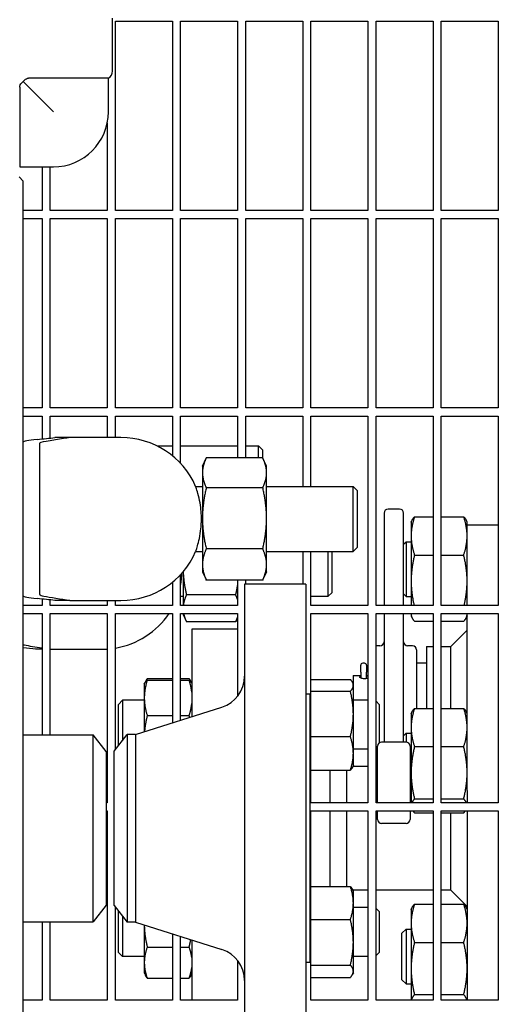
# Model space of a CAD drawing. Header units: inches. Extents: x 24 to 1128, y -94 to 748.
# Tile 560 of 573: x 744.06 to 751.46, y 566.96 to 582.08. Entities that reach past the tile are written whole.
import ezdxf

# ---------------------------------------------------------------- set-up
doc = ezdxf.new("R2010")
doc.units = ezdxf.units.IN
doc.header["$LTSCALE"] = 32
doc.header["$MEASUREMENT"] = 0
doc.layers.add('Dimension (ANSI)', color=7, linetype='Continuous', lineweight=25)
doc.layers.add('Visible (ANSI)', color=7, linetype='Continuous', lineweight=30)
doc.styles.add('Note Text (ANSI)', font='tahoma.ttf')
doc.dimstyles.new('Architectural (ANSI)', dxfattribs={"dimscale": 32, "dimtxt": 0.125, "dimasz": 0.098425, "dimexe": 0.125, "dimexo": 0.0625, "dimgap": 0.031496, "dimtad": 0, "dimtih": 1, "dimtoh": 1, "dimdec": 4, "dimrnd": 1e-08, "dimzin": 3, "dimdsep": 46, "dimlunit": 4, "dimtxsty": 'Note Text (ANSI)', "dimcen": 0.09, "dimdle": 0.393701, "dimclrd": 256, "dimclre": 256, "dimclrt": 256, "dimadec": 0, "dimazin": 3, "dimtfac": 0.96, "dimtofl": 0, "dimtmove": 0, "dimatfit": 3, "dimfxl": 1, "dimfrac": 2, "dimtolj": 1, "dimtzin": 12, "dimlwd": -1, "dimlwe": -1, "dimarcsym": 0})

# ---------------------------------------------------------------- blocks, each defined once
blk = doc.blocks.new('*D17')
at = {"layer": 'Defpoints', "color": 0, "transparency": 16777216}
for p in [(730.383, 595.849), (730.383, 463.849), (818.585, 463.849)]:
    blk.add_point(p, dxfattribs=at)
at = {"layer": 'Dimension (ANSI)', "transparency": 16777216}
for p, q in [((732.383, 595.849), (822.585, 595.849)), ((818.585, 592.699), (818.585, 532.939)), ((818.585, 466.999), (818.585, 526.759)), ((732.383, 463.849), (822.585, 463.849))]:
    blk.add_line(p, q, dxfattribs=at)
for points in [[(818.06, 592.699), (819.11, 592.699), (818.585, 595.849)], [(818.06, 466.999), (819.11, 466.999), (818.585, 463.849)]]:
    blk.add_solid(points, dxfattribs=at)
at = {"layer": 'Dimension (ANSI)', "transparency": 16777216, "insert": (811.853, 531.931), "char_height": 4, "attachment_point": 1, "style": 'Note Text (ANSI)'}
blk.add_mtext('\\A1;11\'-0"', dxfattribs=at)

msp = doc.modelspace()

# ---------------------------------------------------------------- linework, layer by layer
at = {"layer": 'Visible (ANSI)'}
for p, q in [((745.48024, 581.28652), (745.48024, 582.09902)), ((745.52589, 579.14777), (745.52589, 582.05402)), ((745.52589, 582.05402), (746.40089, 582.05402)), ((746.40089, 582.05402), (746.40089, 579.14777)), ((746.52589, 579.14777), (746.52589, 582.05402)), ((746.52589, 582.05402), (747.40089, 582.05402)), ((747.40089, 582.05402), (747.40089, 579.14777)), ((747.52589, 579.14777), (747.52589, 582.05402)), ((747.52589, 582.05402), (748.40089, 582.05402)), ((748.40089, 582.05402), (748.40089, 579.14777)), ((748.52589, 579.14777), (748.52589, 582.05402)), ((748.52589, 582.05402), (749.40089, 582.05402)), ((749.40089, 582.05402), (749.40089, 579.14777)), ((749.52589, 579.14777), (749.52589, 582.05402)), ((749.52589, 582.05402), (750.40089, 582.05402)), ((750.40089, 582.05402), (750.40089, 579.14777)), ((750.52589, 579.14777), (750.52589, 582.05402)), ((750.52589, 582.05402), (751.40089, 582.05402)), ((751.40089, 582.05402), (751.40089, 579.14777)), ((744.1091, 581.1264), (744.57399, 580.66152)), ((745.41774, 581.17826), (744.19366, 581.17826)), ((745.41774, 580.66152), (745.41774, 581.17826)), ((744.05724, 581.04184), (744.05724, 579.81777)), ((745.40089, 580.49378), (745.40089, 579.14777)), ((744.05724, 579.81777), (744.57399, 579.81777)), ((744.40089, 579.81777), (744.40089, 579.14777)), ((744.52589, 579.14777), (744.52589, 579.81777)), ((744.04927, 579.66152), (744.11177, 579.59902)), ((744.11177, 559.72401), (744.11177, 579.59893)), ((744.40089, 579.14777), (744.11177, 579.14777)), ((745.40089, 579.14777), (744.52589, 579.14777)), ((746.40089, 579.14777), (745.52589, 579.14777)), ((747.40089, 579.14777), (746.52589, 579.14777)), ((748.40089, 579.14777), (747.52589, 579.14777)), ((749.40089, 579.14777), (748.52589, 579.14777)), ((750.40089, 579.14777), (749.52589, 579.14777)), ((751.40089, 579.14777), (750.52589, 579.14777)), ((744.11177, 579.02277), (744.40089, 579.02277)), ((744.40089, 579.02277), (744.40089, 576.11652)), ((744.52589, 576.11652), (744.52589, 579.02277)), ((744.52589, 579.02277), (745.40089, 579.02277)), ((745.40089, 579.02277), (745.40089, 576.11652)), ((745.52589, 576.11652), (745.52589, 579.02277)), ((745.52589, 579.02277), (746.40089, 579.02277)), ((746.40089, 579.02277), (746.40089, 576.11652)), ((746.52589, 576.11652), (746.52589, 579.02277)), ((746.52589, 579.02277), (747.40089, 579.02277)), ((747.40089, 579.02277), (747.40089, 576.11652)), ((747.52589, 576.11652), (747.52589, 579.02277)), ((747.52589, 579.02277), (748.40089, 579.02277)), ((748.40089, 579.02277), (748.40089, 576.11652)), ((748.52589, 576.11652), (748.52589, 579.02277)), ((748.52589, 579.02277), (749.40089, 579.02277)), ((749.40089, 579.02277), (749.40089, 576.11652)), ((749.52589, 576.11652), (749.52589, 579.02277)), ((749.52589, 579.02277), (750.40089, 579.02277)), ((750.40089, 579.02277), (750.40089, 576.11652)), ((750.52589, 576.11652), (750.52589, 579.02277)), ((750.52589, 579.02277), (751.40089, 579.02277)), ((751.40089, 579.02277), (751.40089, 576.11652)), ((744.40089, 576.11652), (744.11177, 576.11652)), ((745.40089, 576.11652), (744.52589, 576.11652)), ((746.40089, 576.11652), (745.52589, 576.11652)), ((747.40089, 576.11652), (746.52589, 576.11652)), ((748.40089, 576.11652), (747.52589, 576.11652)), ((749.40089, 576.11652), (748.52589, 576.11652)), ((750.40089, 576.11652), (749.52589, 576.11652)), ((751.40089, 576.11652), (750.52589, 576.11652)), ((744.11177, 575.99152), (744.40089, 575.99152)), ((744.40089, 575.99152), (744.40089, 575.64064)), ((744.52589, 575.65352), (744.52589, 575.99152)), ((744.52589, 575.99152), (745.40089, 575.99152)), ((745.40089, 575.99152), (745.40089, 575.66152)), ((745.52589, 575.66152), (745.52589, 575.99152)), ((745.52589, 575.99152), (746.40089, 575.99152)), ((746.40089, 575.99152), (746.40089, 575.38094)), ((746.52589, 575.26408), (746.52589, 575.99152)), ((746.52589, 575.99152), (747.40089, 575.99152)), ((747.40089, 575.99152), (747.40089, 575.34963)), ((747.52589, 575.34963), (747.52589, 575.99152)), ((747.52589, 575.99152), (748.40089, 575.99152)), ((748.40089, 575.99152), (748.40089, 574.91152)), ((748.52589, 574.91152), (748.52589, 575.99152)), ((748.52589, 575.99152), (749.40089, 575.99152)), ((749.40089, 575.99152), (749.40089, 573.08527)), ((749.52589, 573.08527), (749.52589, 575.99152)), ((749.52589, 575.99152), (750.40089, 575.99152)), ((750.40089, 575.99152), (750.40089, 573.08527)), ((750.52589, 573.08527), (750.52589, 575.99152)), ((750.52589, 575.99152), (751.40089, 575.99152)), ((751.40089, 575.99152), (751.40089, 573.08527)), ((744.82483, 575.66152), (744.59851, 575.66152)), ((745.36177, 575.66152), (744.82483, 575.66152)), ((745.61177, 575.66152), (745.36177, 575.66152)), ((744.36177, 575.56446), (744.36177, 575.22451)), ((746.16463, 575.53261), (746.16463, 575.53652)), ((746.16463, 575.53652), (746.40089, 575.53652)), ((746.52589, 575.53652), (747.40089, 575.53652)), ((747.52589, 575.53652), (747.72213, 575.53652)), ((747.72213, 575.34963), (747.72213, 575.53652)), ((747.78463, 575.47402), (747.72213, 575.53652)), ((746.86177, 575.22402), (746.91714, 575.34277)), ((747.78716, 575.34963), (746.92038, 575.34963)), ((747.78463, 575.47402), (747.78463, 575.34963)), ((747.84577, 575.22402), (747.79039, 575.34277)), ((744.36177, 575.22451), (744.36177, 573.59852)), ((746.86177, 575.22402), (746.86177, 575.1204)), ((747.84577, 575.1204), (747.84577, 575.22402)), ((746.86177, 575.1204), (746.86177, 574.42212)), ((747.84577, 574.42212), (747.84577, 575.1204)), ((746.75741, 574.91152), (746.86177, 574.91152)), ((747.78716, 574.89118), (746.92038, 574.89118)), ((747.84577, 574.91152), (749.17427, 574.91152)), ((749.17427, 573.91152), (749.17427, 574.91152)), ((749.23677, 574.84902), (749.17427, 574.91152)), ((749.23677, 574.84902), (749.23677, 573.97402)), ((746.86177, 574.42212), (746.86177, 573.71323)), ((747.84577, 573.71323), (747.84577, 574.42212)), ((749.64839, 574.50027), (749.64839, 573.08528)), ((749.88589, 574.56276), (749.71089, 574.56276)), ((749.94839, 573.08528), (749.94839, 574.50027)), ((750.11626, 574.44447), (750.40089, 574.44447)), ((750.52589, 574.44447), (750.87153, 574.44447)), ((750.06439, 574.36153), (750.07622, 574.38689)), ((750.06439, 574.36153), (750.06439, 574.15094)), ((750.92339, 574.36153), (750.91157, 574.38689)), ((750.92339, 574.26045), (750.92339, 574.36153)), ((751.40089, 574.31726), (750.92339, 574.31726)), ((750.06439, 574.15094), (750.06439, 573.45644)), ((750.92339, 574.02436), (750.92339, 574.26045)), ((749.23677, 573.97402), (749.17427, 573.91152)), ((749.94839, 574.02503), (749.98589, 574.06253)), ((749.98589, 574.06253), (749.98589, 573.22253)), ((749.98589, 574.06253), (750.06439, 574.06253)), ((750.92339, 573.08527), (750.92339, 574.02436)), ((746.75741, 573.91152), (746.86177, 573.91152)), ((747.78716, 573.95306), (746.92038, 573.95306)), ((747.84577, 573.91152), (749.17427, 573.91152)), ((748.40089, 573.91152), (748.40089, 573.41152)), ((748.52589, 573.08527), (748.52589, 573.91152)), ((748.79086, 573.22402), (748.79086, 573.91152)), ((748.84642, 573.91152), (748.84642, 573.27957)), ((750.11626, 573.85741), (750.40089, 573.85741)), ((750.52589, 573.85741), (750.87153, 573.85741)), ((746.86177, 573.71323), (746.86177, 573.59902)), ((747.84577, 573.59902), (747.84577, 573.71323)), ((744.36177, 573.59852), (744.36177, 573.25857)), ((746.52589, 573.08527), (746.52589, 573.55895)), ((746.56517, 573.6031), (746.56517, 573.08527)), ((746.86177, 573.59902), (746.91714, 573.48026)), ((747.84577, 573.59902), (747.79039, 573.48026)), ((746.40089, 573.44209), (746.40089, 573.08527)), ((747.78716, 573.4734), (746.92038, 573.4734)), ((747.40089, 573.4734), (747.40089, 573.08527)), ((747.50839, 573.41152), (747.50839, 565.91152)), ((748.44839, 573.41152), (747.50839, 573.41152)), ((747.52589, 573.41152), (747.52589, 573.4734)), ((748.44839, 573.41152), (748.44839, 565.91152)), ((750.06439, 573.45644), (750.06439, 573.08527)), ((746.52589, 573.22402), (746.56517, 573.22402)), ((747.3723, 573.2464), (746.61703, 573.2464)), ((748.52589, 573.22402), (748.79086, 573.22402)), ((748.84642, 573.27957), (748.79086, 573.22402)), ((749.94839, 573.26003), (749.98589, 573.22253)), ((749.98589, 573.22253), (750.06439, 573.22253)), ((744.40089, 573.08527), (744.11177, 573.08527)), ((744.40089, 573.18239), (744.40089, 573.08527)), ((744.52589, 573.08527), (744.52589, 573.16951)), ((745.40089, 573.08527), (744.52589, 573.08527)), ((744.82483, 573.16152), (744.59851, 573.16152)), ((744.82483, 573.16152), (745.36177, 573.16152)), ((745.36177, 573.16152), (745.61177, 573.16152)), ((745.40089, 573.16152), (745.40089, 573.08527)), ((745.52589, 573.08527), (745.52589, 573.16152)), ((746.40089, 573.08527), (745.52589, 573.08527)), ((747.40089, 573.08527), (746.52589, 573.08527)), ((749.40089, 573.08527), (748.52589, 573.08527)), ((750.40089, 573.08527), (749.52589, 573.08527)), ((751.40089, 573.08527), (750.52589, 573.08527)), ((744.11177, 572.96027), (744.40089, 572.96027)), ((744.40089, 572.96027), (744.40089, 571.09902)), ((744.52589, 571.09902), (744.52589, 572.96027)), ((744.52589, 572.96027), (745.40089, 572.96027)), ((745.40089, 572.96027), (745.40089, 570.05402)), ((745.52589, 570.86832), (745.52589, 572.96027)), ((745.52589, 572.96027), (746.40089, 572.96027)), ((746.40089, 572.96027), (746.40089, 571.28073)), ((746.52589, 571.32032), (746.52589, 572.96027)), ((746.52589, 572.96027), (747.40089, 572.96027)), ((746.56517, 572.96027), (746.56517, 572.94252)), ((746.56517, 572.94252), (746.61703, 572.83129)), ((747.40089, 572.96027), (747.40089, 571.68788)), ((748.52589, 570.05402), (748.52589, 572.96027)), ((748.52589, 572.96027), (749.40089, 572.96027)), ((749.40089, 572.96027), (749.40089, 570.05402)), ((749.52589, 570.05402), (749.52589, 572.96027)), ((749.52589, 572.96027), (750.40089, 572.96027)), ((749.64839, 572.96027), (749.64839, 570.98703)), ((749.94839, 570.98703), (749.94839, 572.96027)), ((750.06439, 572.96027), (750.06439, 572.94803)), ((750.06439, 572.94803), (750.06439, 572.92353)), ((750.06439, 572.92353), (750.07622, 572.89816)), ((750.40089, 572.96027), (750.40089, 570.05402)), ((750.52589, 570.05402), (750.52589, 572.96027)), ((750.52589, 572.96027), (751.40089, 572.96027)), ((750.92339, 572.92353), (750.91157, 572.89816)), ((750.92339, 571.03943), (750.92339, 572.96027)), ((751.40089, 572.96027), (751.40089, 570.05402)), ((747.3723, 572.83129), (746.61703, 572.83129)), ((747.40089, 572.89261), (747.3723, 572.83129)), ((750.11626, 572.84059), (750.40089, 572.84059)), ((750.52589, 572.84059), (750.87153, 572.84059)), ((746.69839, 572.72152), (746.69839, 571.37496)), ((747.40089, 572.72152), (746.69839, 572.72152)), ((750.67339, 572.45406), (750.92339, 572.70406)), ((749.58589, 572.46406), (749.52589, 572.46406)), ((750.08589, 572.46406), (750.01089, 572.46406)), ((750.29839, 572.45406), (750.29839, 571.5029)), ((750.29839, 572.45406), (750.40089, 572.45406)), ((750.52589, 572.45406), (750.67339, 572.45406)), ((750.67339, 571.5029), (750.67339, 572.45406)), ((744.40089, 572.41152), (744.30191, 572.41152)), ((744.52823, 572.41152), (744.52589, 572.41152)), ((744.52823, 572.41152), (745.06517, 572.41152)), ((745.06517, 572.41152), (745.31517, 572.41152)), ((750.14839, 572.40156), (750.14839, 571.5029)), ((749.28989, 572.06134), (749.28989, 572.16587)), ((749.34839, 572.19737), (749.32139, 572.19737)), ((749.37989, 572.16587), (749.37989, 572.06134)), ((750.29839, 572.19656), (750.14839, 572.19656)), ((749.17339, 572.00906), (749.17339, 571.88608)), ((749.17339, 572.00906), (749.28989, 572.00906)), ((749.28989, 572.06134), (749.28989, 571.97124)), ((749.37989, 571.9664), (749.37989, 572.06134)), ((749.37989, 572.00906), (749.40089, 572.00906)), ((745.96939, 571.87751), (745.97504, 571.88962)), ((745.96939, 571.87751), (745.96939, 571.66412)), ((745.97504, 571.88962), (745.98583, 571.91276)), ((746.01448, 571.96047), (746.40089, 571.96047)), ((746.01448, 571.93566), (746.40089, 571.93566)), ((746.52589, 571.96047), (746.65831, 571.96047)), ((746.52589, 571.93566), (746.65831, 571.93566)), ((746.69774, 571.88962), (746.68695, 571.91276)), ((746.69839, 571.88823), (746.69774, 571.88962)), ((748.52589, 571.94856), (749.13231, 571.94856)), ((749.17739, 571.87751), (749.16755, 571.89861)), ((749.17739, 571.85709), (749.17739, 571.87751)), ((749.17739, 571.4176), (749.17739, 571.85709)), ((749.37989, 571.96133), (749.37989, 571.9664)), ((748.50839, 571.72152), (748.44839, 571.72152)), ((748.50839, 571.72152), (748.50839, 567.60152)), ((748.52589, 571.76562), (749.13231, 571.76562)), ((745.57339, 571.56501), (745.63589, 571.62751)), ((745.57339, 570.94001), (745.57339, 571.56501)), ((745.63589, 571.62751), (745.63589, 571.01168)), ((745.96939, 571.62751), (745.63589, 571.62751)), ((745.96939, 571.66412), (745.96939, 571.14406)), ((749.40089, 571.62751), (749.17739, 571.62751)), ((749.57339, 571.56501), (749.52589, 571.61251)), ((749.57339, 571.56501), (749.57339, 570.97453)), ((745.83506, 571.10152), (747.15937, 571.52097)), ((749.17739, 570.81301), (749.17739, 571.4176)), ((750.06439, 571.41996), (750.07622, 571.44533)), ((750.06439, 571.41996), (750.06439, 571.20937)), ((750.11626, 571.5029), (750.40089, 571.5029)), ((750.52589, 571.5029), (750.87153, 571.5029)), ((750.92339, 571.41996), (750.91157, 571.44533)), ((746.01448, 571.39258), (746.40089, 571.39258)), ((746.52589, 571.39258), (746.65831, 571.39258)), ((744.11177, 571.09902), (745.18696, 571.09902)), ((745.18696, 568.22402), (745.18696, 571.09902)), ((745.38339, 570.84302), (745.18696, 571.09902)), ((745.50839, 570.84552), (745.70483, 571.10152)), ((745.83506, 571.10152), (745.70483, 571.10152)), ((745.70483, 571.10152), (745.70483, 568.22152)), ((745.83506, 571.10152), (745.83506, 568.22152)), ((749.94839, 571.08346), (749.98589, 571.12096)), ((749.98589, 571.12096), (749.98589, 570.98703)), ((749.98589, 571.12096), (750.06439, 571.12096)), ((750.06439, 571.20937), (750.06439, 570.51487)), ((748.52589, 571.06957), (749.13231, 571.06957)), ((749.98589, 570.98703), (749.61089, 570.98703)), ((750.92339, 570.24155), (750.92339, 571.03943)), ((745.38339, 570.84302), (745.38339, 568.48002)), ((745.50839, 568.47752), (745.50839, 570.84552)), ((745.57339, 570.94001), (745.57764, 570.93576)), ((749.40089, 570.87751), (749.17739, 570.87751)), ((749.17739, 570.62751), (749.17739, 570.81301)), ((749.54839, 570.91501), (749.52589, 570.89251)), ((749.54839, 570.80406), (749.52589, 570.80406)), ((749.54839, 570.05402), (749.54839, 570.92453)), ((750.04839, 570.92453), (750.04839, 570.05402)), ((750.11626, 570.91584), (750.40089, 570.91584)), ((750.52589, 570.91584), (750.87153, 570.91584)), ((745.38339, 570.68453), (745.40089, 570.68921)), ((748.52589, 570.55645), (749.13231, 570.55645)), ((748.82339, 570.05402), (748.82339, 570.55645)), ((749.07339, 570.55645), (749.07339, 570.05402)), ((749.17739, 570.62751), (749.16755, 570.6064)), ((749.40089, 570.61152), (749.16994, 570.61152)), ((749.54839, 570.61152), (749.52589, 570.61152)), ((750.06439, 570.51487), (750.06439, 570.05402)), ((750.04839, 570.28096), (750.06439, 570.28096)), ((750.92339, 570.24155), (750.92339, 570.05402)), ((745.40089, 570.05402), (745.38339, 570.05402)), ((749.40089, 570.05402), (748.52589, 570.05402)), ((750.40089, 570.05402), (749.52589, 570.05402)), ((750.11626, 570.1139), (750.40089, 570.1139)), ((750.52589, 570.1139), (750.87153, 570.1139)), ((751.40089, 570.05402), (750.52589, 570.05402)), ((745.38339, 569.92902), (745.40089, 569.92902)), ((745.40089, 569.92902), (745.40089, 567.02277)), ((748.52589, 567.02277), (748.52589, 569.92902)), ((748.52589, 569.92902), (749.40089, 569.92902)), ((748.82339, 568.76864), (748.82339, 569.92902)), ((749.07339, 569.92902), (749.07339, 568.76864)), ((749.40089, 569.92902), (749.40089, 567.02277)), ((749.52589, 567.02277), (749.52589, 569.92902)), ((749.52589, 569.92902), (750.40089, 569.92902)), ((749.54839, 569.79953), (749.54839, 569.92902)), ((750.04839, 569.92902), (750.04839, 569.79953)), ((750.11626, 569.89902), (750.40089, 569.89902)), ((750.40089, 569.92902), (750.40089, 567.02277)), ((750.52589, 567.02277), (750.52589, 569.92902)), ((750.52589, 569.92902), (751.40089, 569.92902)), ((750.52589, 569.89902), (750.87153, 569.89902)), ((750.67339, 568.71152), (750.67339, 569.89902)), ((750.92339, 569.92902), (750.92339, 567.02277)), ((751.40089, 569.92902), (751.40089, 567.02277)), ((749.98589, 569.73703), (749.61089, 569.73703)), ((748.52589, 568.76864), (749.13231, 568.76864)), ((749.17739, 568.69552), (749.16666, 568.71854)), ((749.40089, 568.71152), (749.16994, 568.71152)), ((749.17739, 568.5149), (749.17739, 568.69552)), ((750.40089, 568.71152), (749.52589, 568.71152)), ((750.67339, 568.71152), (750.52589, 568.71152)), ((750.67339, 568.71152), (750.92339, 568.46152)), ((745.38339, 568.6385), (745.40089, 568.63382)), ((745.38339, 568.48002), (745.18696, 568.22402)), ((745.50839, 568.47752), (745.70483, 568.22152)), ((745.52589, 567.02277), (745.52589, 568.45471)), ((745.57339, 568.38302), (745.57764, 568.38727)), ((745.57339, 567.75802), (745.57339, 568.38302)), ((749.17739, 567.9121), (749.17739, 568.5149)), ((749.40089, 568.44552), (749.17739, 568.44552)), ((749.57339, 568.38302), (749.52589, 568.43052)), ((749.57339, 568.38302), (749.57339, 567.75802)), ((750.06439, 568.41476), (750.07622, 568.44012)), ((750.06439, 568.41476), (750.06439, 568.20417)), ((750.11626, 568.4977), (750.40089, 568.4977)), ((750.52589, 568.4977), (750.87153, 568.4977)), ((750.92339, 568.41476), (750.91157, 568.44012)), ((744.11177, 568.22402), (745.18696, 568.22402)), ((744.40089, 568.22402), (744.40089, 567.02277)), ((744.52589, 567.02277), (744.52589, 568.22402)), ((745.63589, 568.31135), (745.63589, 567.69552)), ((745.83506, 568.22152), (745.70483, 568.22152)), ((745.83506, 568.22152), (747.15937, 567.80206)), ((748.52589, 568.26115), (749.13231, 568.26115)), ((745.96939, 568.17897), (745.96939, 567.60021)), ((749.92339, 568.05326), (749.98589, 568.11576)), ((749.98589, 568.11576), (749.98589, 567.27576)), ((749.98589, 568.11576), (750.06439, 568.11576)), ((750.06439, 568.20417), (750.06439, 567.50967)), ((746.40089, 568.0423), (746.40089, 567.02277)), ((746.52589, 567.02277), (746.52589, 568.00271)), ((746.69839, 567.94807), (746.69839, 567.02277)), ((749.92339, 567.33826), (749.92339, 568.05326)), ((746.01448, 567.83785), (746.40089, 567.83785)), ((746.52589, 567.83785), (746.65831, 567.83785)), ((749.17739, 567.46772), (749.17739, 567.9121)), ((750.11626, 567.91064), (750.40089, 567.91064)), ((750.52589, 567.91064), (750.87153, 567.91064)), ((745.57339, 567.75802), (745.63589, 567.69552)), ((745.96939, 567.69552), (745.63589, 567.69552)), ((747.40089, 567.63515), (747.40089, 567.02277)), ((749.40089, 567.69552), (749.17739, 567.69552)), ((749.57339, 567.75802), (749.52589, 567.71052)), ((745.96939, 567.60021), (745.96939, 567.44552)), ((748.50839, 567.60152), (748.44839, 567.60152)), ((748.52589, 567.56304), (749.13231, 567.56304)), ((749.17739, 567.44552), (749.17739, 567.46772)), ((750.06439, 567.50967), (750.06439, 567.02277)), ((745.96939, 567.44552), (745.98583, 567.41027)), ((746.01448, 567.36256), (746.40089, 567.36256)), ((746.52589, 567.36256), (746.65831, 567.36256)), ((746.69839, 567.4348), (746.68695, 567.41027)), ((748.52589, 567.37241), (749.13231, 567.37241)), ((749.17739, 567.44552), (749.16666, 567.42251)), ((749.92339, 567.33826), (749.98589, 567.27576)), ((749.98589, 567.27576), (750.06439, 567.27576)), ((744.40089, 567.02277), (744.11177, 567.02277)), ((745.40089, 567.02277), (744.52589, 567.02277)), ((746.40089, 567.02277), (745.52589, 567.02277)), ((747.40089, 567.02277), (746.52589, 567.02277)), ((749.40089, 567.02277), (748.52589, 567.02277)), ((750.40089, 567.02277), (749.52589, 567.02277)), ((750.11626, 567.1087), (750.40089, 567.1087)), ((750.52589, 567.1087), (750.87153, 567.1087)), ((751.40089, 567.02277), (750.52589, 567.02277))]:
    msp.add_line(p, q, dxfattribs=at)
for centre, radius, start, end in [((745.35524, 581.28652), 0.125, 300, 0), ((744.57399, 580.66152), 0.84375, 270, 0), ((745.61177, 574.41152), 1.25, 23.578178, 90), ((749.71089, 574.50026), 0.0625, 90, 180), ((749.88589, 574.50026), 0.0625, 0, 90), ((745.61177, 574.41152), 1.25, 270, 336.421822), ((745.31517, 573.66152), 1.25, 279.705431, 325.875017), ((749.58589, 572.52656), 0.0625, 270, 0), ((750.01089, 572.52656), 0.0625, 180, 270), ((750.08589, 572.40156), 0.0625, 0, 90), ((745.31517, 573.66152), 1.25, 270, 273.932593), ((749.32139, 572.16587), 0.0315, 90, 180), ((749.34839, 572.16587), 0.0315, 0, 90), ((747.00839, 571.99763), 0.5, 287.574716, 0), ((749.61089, 570.92453), 0.0625, 90, 180), ((749.98589, 570.92453), 0.0625, 0, 90), ((749.61089, 569.79953), 0.0625, 180, 270), ((749.98589, 569.79953), 0.0625, 270, 0), ((747.00839, 567.3254), 0.5, 0, 72.425284)]:
    msp.add_arc(centre, radius, start, end, dxfattribs=at)
for centre, major_axis, ratio, start_param, end_param in [((746.11177, 575.59032), (2, 0), 0.04782887, 2.67410629, 3.14159265), ((735.71177, 575.84142), (-9.65, 0), 0.04782887, 2.67410629, 2.74119564), ((746.11177, 573.23271), (-2, 0), 0.04782887, 0, 0.46748636), ((735.71177, 572.98161), (9.65, 0), 0.04782887, 0.40039701, 0.46748636), ((735.41517, 572.23161), (-9.65, 0), 0.04782887, 3.54198967, 3.58985309), ((749.34839, 571.9664), (-0.0315, 0), 0.50138555, 2.78587145, 3.14159265)]:
    msp.add_ellipse(centre, major_axis=major_axis, ratio=ratio, start_param=start_param, end_param=end_param, dxfattribs=at)
for points, knots in [([(744.05724, 581.04184), (744.05724, 581.04813), (744.05796, 581.05434), (744.06086, 581.0664), (744.06299, 581.07213), (744.0701, 581.08629), (744.07582, 581.09403), (744.08971, 581.10953), (744.0993, 581.11851), (744.1091, 581.1264)], [-0.452725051, -0.452725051, -0.452725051, -0.452725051, -0.39374992, -0.39374992, -0.335755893, -0.335755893, -0.245387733, -0.245387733, -0.144725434, -0.144725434, -0.144725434, -0.144725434]), ([(744.1091, 581.1264), (744.11096, 581.12871), (744.11284, 581.13096), (744.1199, 581.13911), (744.12734, 581.14717), (744.14303, 581.16091), (744.15096, 581.16653), (744.17288, 581.17684), (744.18456, 581.17826), (744.19366, 581.17826)], [-0.208322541, -0.208322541, -0.208322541, -0.208322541, -0.187392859, -0.187392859, -0.13036023, -0.13036023, -0.07767244, -0.07767244, 0, 0, 0, 0]), ([(744.82483, 575.66152), (744.80318, 575.65764), (744.78016, 575.65378), (744.67864, 575.63737), (744.59412, 575.62525), (744.4412, 575.5998), (744.37535, 575.58626), (744.36363, 575.57297)], [17.24883005, 17.24883005, 17.24883005, 17.24883005, 17.85490991, 17.85490991, 19.83059007, 19.83059007, 22.11128903, 22.11128903, 22.11128903, 22.11128903]), ([(746.75741, 573.91152), (746.75741, 573.91152), (746.76, 573.91831), (746.76988, 573.94624), (746.77752, 573.96848), (746.79549, 574.02876), (746.80588, 574.06772), (746.82485, 574.15877), (746.83323, 574.2107), (746.84139, 574.2934), (746.84337, 574.32117), (746.84539, 574.36944), (746.84583, 574.38965), (746.84587, 574.42975), (746.8455, 574.44957), (746.84367, 574.49653), (746.84186, 574.52344), (746.83452, 574.60164), (746.82711, 574.65051), (746.80798, 574.74778), (746.79585, 574.79335), (746.77452, 574.86429), (746.76555, 574.88924), (746.75861, 574.90832), (746.75744, 574.91153), (746.75744, 574.91152)], [-8.06285876, -8.06285876, -8.06285876, -8.06285876, -7.69970356, -7.69970356, -7.3009728, -7.3009728, -6.86791992, -6.86791992, -6.42313067, -6.42313067, -6.20646758, -6.20646758, -6.05214122, -6.05214122, -5.9009195, -5.9009195, -5.6915643, -5.6915643, -5.27828854, -5.27828854, -4.78026163, -4.78026163, -4.28262045, -4.28262045, -4.03199162, -4.03199162, -4.03199162, -4.03199162]), ([(746.52589, 573.39994), (746.52909, 573.41763), (746.53208, 573.43602), (746.5397, 573.48992), (746.54358, 573.52661), (746.54646, 573.57037), (746.54681, 573.57633), (746.54713, 573.5823)], [-2.720053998, -2.720053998, -2.720053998, -2.720053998, -2.559685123, -2.559685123, -2.265196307, -2.265196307, -2.218956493, -2.218956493, -2.218956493, -2.218956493]), ([(744.36363, 573.25006), (744.37031, 573.24249), (744.39446, 573.23493), (744.52075, 573.20666), (744.69563, 573.18466), (744.82483, 573.16152)], [0.22095062, 0.22095062, 0.22095062, 0.22095062, 1.4278888, 1.4278888, 4.83429221, 4.83429221, 4.83429221, 4.83429221]), ([(744.11177, 572.48211), (744.11772, 572.48058), (744.12412, 572.47905), (744.19569, 572.46303), (744.29992, 572.44798), (744.40084, 572.43238)], [1.18047749, 1.18047749, 1.18047749, 1.18047749, 1.42788574, 1.42788574, 3.79505515, 3.79505515, 3.79505515, 3.79505515]), ([(749.40089, 571.96826), (749.39433, 571.96531), (749.38612, 571.96259), (749.3679, 571.95882), (749.35784, 571.95783), (749.33895, 571.95783), (749.32889, 571.95882), (749.31042, 571.96265), (749.30201, 571.96546), (749.28872, 571.97153), (749.28295, 571.9752), (749.27529, 571.98248), (749.27339, 571.98609), (749.27339, 571.99216), (749.27529, 571.99503), (749.28185, 571.99897), (749.28558, 572.00033), (749.2899, 572.00143)], [0.433715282, 0.433715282, 0.433715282, 0.433715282, 0.503773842, 0.503773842, 0.575743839, 0.575743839, 0.647713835, 0.647713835, 0.719683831, 0.719683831, 0.791649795, 0.791649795, 0.863615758, 0.863615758, 0.935581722, 0.935581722, 0.986982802, 0.986982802, 0.986982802, 0.986982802])]:
    msp.add_open_spline(points, degree=3, knots=knots, dxfattribs=at)
for points in [[(744.36363, 575.57297), (744.36235, 575.57152), (744.36177, 575.56869), (744.36177, 575.56446)], [(744.36177, 573.25857), (744.36177, 573.25435), (744.36235, 573.25151), (744.36363, 573.25006)], [(744.52589, 572.41193), (744.52667, 572.41179), (744.52745, 572.41165), (744.52823, 572.41152)], [(749.37989, 572.00512), (749.3878, 572.00458), (749.39501, 572.00378), (749.40089, 572.00271)]]:
    msp.add_open_spline(points, degree=3, dxfattribs=at)
for points, weights in [([(746.92038, 575.34963), (746.86177, 575.22679), (746.86177, 575.1204)], [1, 1.0379548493, 1]), ([(747.84577, 575.1204), (747.84577, 575.22679), (747.78716, 575.34963)], [1, 1.0379548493, 1]), ([(746.86177, 575.1204), (746.86177, 575.01402), (746.92038, 574.89118)], [1, 1.0379548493, 1]), ([(747.78716, 574.89118), (747.84577, 575.01402), (747.84577, 575.1204)], [1, 1.0379548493, 1]), ([(746.92038, 574.89118), (746.86177, 574.63981), (746.86177, 574.42212)], [1, 1.0379548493, 1]), ([(747.84577, 574.42212), (747.84577, 574.63981), (747.78716, 574.89118)], [1, 1.0379548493, 1]), ([(746.86177, 574.42212), (746.86177, 574.20443), (746.92038, 573.95306)], [1, 1.0379548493, 1]), ([(747.78716, 573.95306), (747.84577, 574.20443), (747.84577, 574.42212)], [1, 1.0379548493, 1]), ([(750.11626, 574.44447), (750.06439, 574.28716), (750.06439, 574.15094)], [1, 1.0379548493, 1]), ([(750.07622, 574.38689), (750.08891, 574.41411), (750.11626, 574.44447)], [1.01895290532, 1.01965956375, 1]), ([(750.92339, 574.15094), (750.92339, 574.28716), (750.87153, 574.44447)], [1, 1.0379548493, 1]), ([(750.87153, 574.44447), (750.89887, 574.41411), (750.91157, 574.38689)], [1, 1.01965956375, 1.01895290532]), ([(750.06439, 574.15094), (750.06439, 574.01471), (750.11626, 573.85741)], [1, 1.0379548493, 1]), ([(750.87153, 573.85741), (750.92339, 574.01471), (750.92339, 574.15094)], [1, 1.0379548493, 1]), ([(746.92038, 573.95306), (746.86177, 573.82454), (746.86177, 573.71323)], [1, 1.0379548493, 1]), ([(747.84577, 573.71323), (747.84577, 573.82454), (747.78716, 573.95306)], [1, 1.0379548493, 1]), ([(750.11626, 573.85741), (750.06439, 573.64253), (750.06439, 573.45644)], [1, 1.0379548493, 1]), ([(750.92339, 573.45644), (750.92339, 573.64253), (750.87153, 573.85741)], [1, 1.0379548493, 1]), ([(746.86177, 573.71323), (746.86177, 573.60193), (746.92038, 573.4734)], [1, 1.0379548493, 1]), ([(747.78716, 573.4734), (747.84577, 573.60193), (747.84577, 573.71323)], [1, 1.0379548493, 1]), ([(746.56622, 573.60435), (746.57237, 573.43794), (746.61703, 573.2464)], [1.00932925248, 1.03250877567, 1]), ([(746.92038, 573.4734), (746.91874, 573.47684), (746.91714, 573.48026)], [1, 1.00102576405, 1.00199608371]), ([(747.3723, 573.2464), (747.38956, 573.32044), (747.40089, 573.38902)], [1, 1.0123208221, 1.0166425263]), ([(747.79039, 573.48026), (747.7888, 573.47684), (747.78716, 573.4734)], [1.00199608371, 1.00102576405, 1]), ([(750.06439, 573.45644), (750.06439, 573.28249), (750.10927, 573.08527)], [1, 1.03538960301, 1.00478373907]), ([(750.87852, 573.08527), (750.92339, 573.28249), (750.92339, 573.45644)], [1.00478373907, 1.03538960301, 1]), ([(746.61703, 573.2464), (746.57692, 573.16038), (746.56795, 573.08527)], [1, 1.02910242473, 1.01357544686]), ([(747.40089, 573.17509), (747.38956, 573.20938), (747.3723, 573.2464)], [1.0166425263, 1.0123208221, 1]), ([(746.57308, 572.96027), (746.58515, 572.89966), (746.61703, 572.83129)], [1.01812736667, 1.02299387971, 1]), ([(750.06512, 572.96027), (750.06439, 572.95414), (750.06439, 572.94803)], [1.0079379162, 1.00450326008, 1]), ([(750.06439, 572.94803), (750.06439, 572.89816), (750.11626, 572.84059)], [1, 1.0379548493, 1]), ([(750.87153, 572.84059), (750.92339, 572.89816), (750.92339, 572.94803)], [1, 1.0379548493, 1]), ([(750.92339, 572.94803), (750.92339, 572.95414), (750.92267, 572.96027)], [1, 1.00450326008, 1.0079379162]), ([(747.3723, 572.83129), (747.38956, 572.86831), (747.40089, 572.90259)], [1, 1.0123208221, 1.0166425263]), ([(746.01448, 571.93566), (745.96939, 571.79014), (745.96939, 571.66412)], [1, 1.0379548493, 1]), ([(745.97504, 571.88962), (745.98511, 571.91121), (746.01448, 571.93566)], [1.0174265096, 1.0244025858, 1]), ([(746.01448, 571.96047), (745.99071, 571.9276), (745.97967, 571.89812)], [1, 1.01965956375, 1.01895290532]), ([(746.69311, 571.89812), (746.68208, 571.9276), (746.65831, 571.96047)], [1.01895290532, 1.01965956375, 1]), ([(746.65831, 571.93566), (746.68768, 571.91121), (746.69774, 571.88962)], [1, 1.0244025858, 1.0174265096]), ([(746.69839, 571.75161), (746.68863, 571.83781), (746.65831, 571.93566)], [1.01693131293, 1.02520879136, 1]), ([(749.17739, 571.85709), (749.17739, 571.89954), (749.13231, 571.94856)], [1, 1.0379548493, 1]), ([(749.13231, 571.76562), (749.17739, 571.81464), (749.17739, 571.85709)], [1, 1.0379548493, 1]), ([(749.17739, 571.4176), (749.17739, 571.57912), (749.13231, 571.76562)], [1, 1.0379548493, 1]), ([(745.96939, 571.66412), (745.96939, 571.5381), (746.01448, 571.39258)], [1, 1.0379548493, 1]), ([(746.65831, 571.39258), (746.68863, 571.49043), (746.69839, 571.57663)], [1, 1.02520879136, 1.01693131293]), ([(749.13231, 571.06957), (749.17739, 571.25608), (749.17739, 571.4176)], [1, 1.0379548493, 1]), ([(750.11626, 571.5029), (750.06439, 571.3456), (750.06439, 571.20937)], [1, 1.0379548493, 1]), ([(750.07622, 571.44533), (750.08891, 571.47254), (750.11626, 571.5029)], [1.01895290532, 1.01965956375, 1]), ([(750.92339, 571.20937), (750.92339, 571.3456), (750.87153, 571.5029)], [1, 1.0379548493, 1]), ([(750.87153, 571.5029), (750.89887, 571.47254), (750.91157, 571.44533)], [1, 1.01965956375, 1.01895290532]), ([(746.01448, 571.39258), (745.98202, 571.26079), (745.97307, 571.14523)], [1, 1.02703796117, 1.01555376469]), ([(746.66503, 571.36439), (746.66181, 571.37834), (746.65831, 571.39258)], [1.00527503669, 1.00285179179, 1]), ([(750.06439, 571.20937), (750.06439, 571.07314), (750.11626, 570.91584)], [1, 1.0379548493, 1]), ([(750.87153, 570.91584), (750.92339, 571.07314), (750.92339, 571.20937)], [1, 1.0379548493, 1]), ([(749.17739, 570.81301), (749.17739, 570.93208), (749.13231, 571.06957)], [1, 1.0379548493, 1]), ([(749.13231, 570.55645), (749.17739, 570.69394), (749.17739, 570.81301)], [1, 1.0379548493, 1]), ([(750.11626, 570.91584), (750.06439, 570.70096), (750.06439, 570.51487)], [1, 1.0379548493, 1]), ([(750.92339, 570.51487), (750.92339, 570.70096), (750.87153, 570.91584)], [1, 1.0379548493, 1]), ([(749.16755, 570.6064), (749.15655, 570.58281), (749.13231, 570.55645)], [1.0189160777, 1.02005640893, 1]), ([(750.06439, 570.51487), (750.06439, 570.32878), (750.11626, 570.1139)], [1, 1.0379548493, 1]), ([(750.87153, 570.1139), (750.92339, 570.32878), (750.92339, 570.51487)], [1, 1.0379548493, 1]), ([(750.11626, 570.1139), (750.08778, 570.08228), (750.07517, 570.05402)], [1, 1.02049418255, 1.0188561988]), ([(750.91262, 570.05402), (750.90001, 570.08228), (750.87153, 570.1139)], [1.0188561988, 1.02049418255, 1]), ([(750.09227, 569.92902), (750.10232, 569.9145), (750.11626, 569.89902)], [1.01466074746, 1.0099264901, 1]), ([(750.87153, 569.89902), (750.88547, 569.9145), (750.89552, 569.92902)], [1, 1.0099264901, 1.01466074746]), ([(749.13231, 568.76864), (749.15561, 568.74224), (749.16666, 568.71854)], [1, 1.01926212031, 1.0189731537]), ([(749.17739, 568.5149), (749.17739, 568.63266), (749.13231, 568.76864)], [1, 1.0379548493, 1]), ([(749.13231, 568.26115), (749.17739, 568.39714), (749.17739, 568.5149)], [1, 1.0379548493, 1]), ([(750.11626, 568.4977), (750.06439, 568.3404), (750.06439, 568.20417)], [1, 1.0379548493, 1]), ([(750.07622, 568.44012), (750.08891, 568.46734), (750.11626, 568.4977)], [1.01895290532, 1.01965956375, 1]), ([(750.92339, 568.20417), (750.92339, 568.3404), (750.87153, 568.4977)], [1, 1.0379548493, 1]), ([(750.87153, 568.4977), (750.89887, 568.46734), (750.91157, 568.44012)], [1, 1.01965956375, 1.01895290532]), ([(749.17739, 567.9121), (749.17739, 568.07409), (749.13231, 568.26115)], [1, 1.0379548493, 1]), ([(745.96946, 568.17895), (745.97104, 568.02063), (746.01448, 567.83785)], [1.00276338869, 1.03651882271, 1]), ([(750.06439, 568.20417), (750.06439, 568.06794), (750.11626, 567.91064)], [1, 1.0379548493, 1]), ([(750.87153, 567.91064), (750.92339, 568.06794), (750.92339, 568.20417)], [1, 1.0379548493, 1]), ([(746.65831, 567.83785), (746.67252, 567.89765), (746.6821, 567.95323)], [1, 1.01166231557, 1.01615771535]), ([(746.01448, 567.83785), (745.96939, 567.7105), (745.96939, 567.60021)], [1, 1.0379548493, 1]), ([(746.69839, 567.67678), (746.68863, 567.75221), (746.65831, 567.83785)], [1.01693131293, 1.02520879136, 1]), ([(749.13231, 567.56304), (749.17739, 567.7501), (749.17739, 567.9121)], [1, 1.0379548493, 1]), ([(750.11626, 567.91064), (750.06439, 567.69576), (750.06439, 567.50967)], [1, 1.0379548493, 1]), ([(750.92339, 567.50967), (750.92339, 567.69576), (750.87153, 567.91064)], [1, 1.0379548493, 1]), ([(745.96939, 567.60021), (745.96939, 567.48991), (746.01448, 567.36256)], [1, 1.0379548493, 1]), ([(746.65831, 567.36256), (746.68863, 567.4482), (746.69839, 567.52363)], [1, 1.02520879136, 1.01693131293]), ([(749.17739, 567.46772), (749.17739, 567.51196), (749.13231, 567.56304)], [1, 1.0379548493, 1]), ([(749.13231, 567.37241), (749.17739, 567.42349), (749.17739, 567.46772)], [1, 1.0379548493, 1]), ([(750.06439, 567.50967), (750.06439, 567.32358), (750.11626, 567.1087)], [1, 1.0379548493, 1]), ([(750.87153, 567.1087), (750.92339, 567.32358), (750.92339, 567.50967)], [1, 1.0379548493, 1]), ([(746.01448, 567.36256), (745.99646, 567.38748), (745.98583, 567.41027)], [1, 1.01482964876, 1.01807087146]), ([(746.68695, 567.41027), (746.67632, 567.38748), (746.65831, 567.36256)], [1.01807087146, 1.01482964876, 1]), ([(750.11626, 567.1087), (750.0749, 567.06279), (750.06663, 567.02277)], [1, 1.03003247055, 1.01253745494]), ([(750.92116, 567.02277), (750.91288, 567.06279), (750.87153, 567.1087)], [1.01253745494, 1.03003247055, 1])]:
    msp.add_rational_spline(points, weights, degree=2, dxfattribs=at)

# ---------------------------------------------------------------- dimensions: what is measured, and where the dimension line sits
at = {"layer": 'Dimension (ANSI)'}
dim = msp.add_linear_dim(base=(818.58524, 463.84902), p1=(730.38339, 595.84902), p2=(730.38339, 463.84902), angle=90, dimstyle='Architectural (ANSI)', override={"dimgap": 0.031496, "dimdec": 4, "dimlfac": 1, "dimtol": 0, "dimlim": 0, "dimtp": 0, "dimtm": 0, "dimtdec": 2, "dimatfit": 1}, dxfattribs=at)
dim.commit()
dim.dimension.update_dxf_attribs({"geometry": '*D17', "text_midpoint": (818.58524, 529.84902), "dimtype": 160})

doc.saveas('drawing.dxf')
